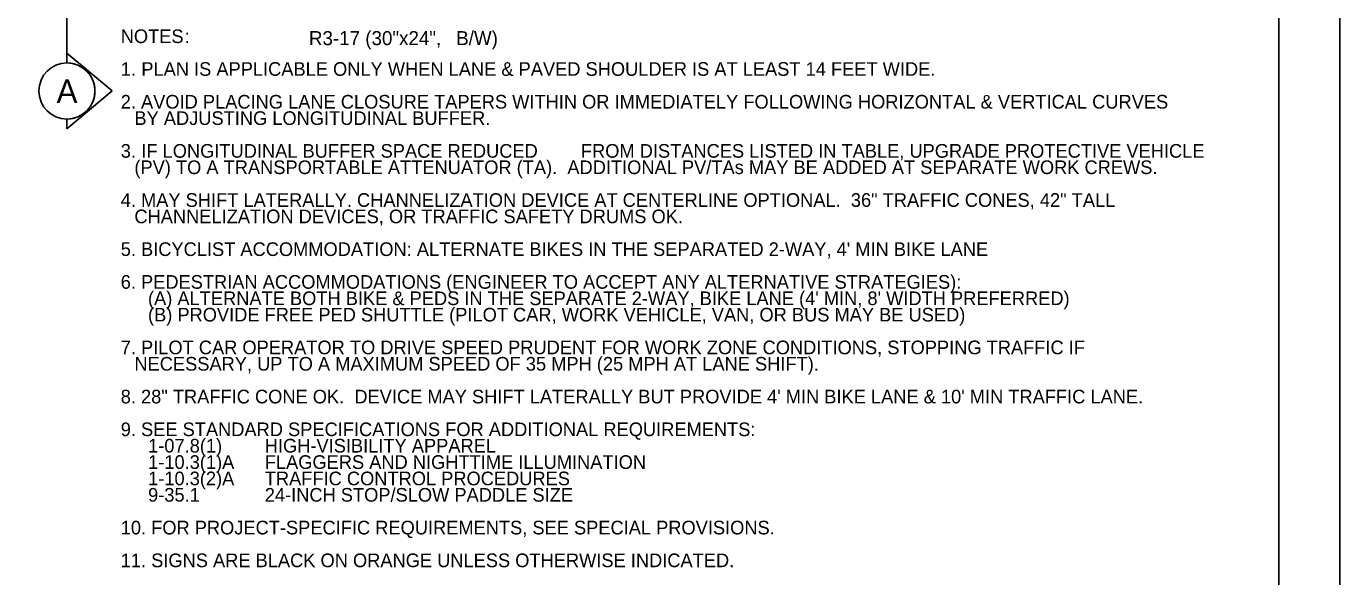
# Model space of a CAD drawing. Extents: x 99999.1 to 100095.7, y 99995 to 100010.7.
# Drawn here: x 100049.33 to 100056.06, y 100002.81 to 100005.64 of the extents above; entities that cross this region are included whole.
import ezdxf

# ---------------------------------------------------------------- set-up
doc = ezdxf.new("R2010")
doc.units = 0
for name, color, linetype in [('SH_GI_GeneralNotesBodyText', 7, 'Continuous'), ('SH_GI_PlotLimits', 7, 'Continuous'), ('SH_GI_SectionCut', 7, 'Continuous'), ('SH_GI_SheetBorder', 7, 'Continuous'), ('TR_WZ_WorkZoneDetails', 7, 'Continuous')]:
    doc.layers.add(name, color=color, linetype=linetype)

msp = doc.modelspace()

# ---------------------------------------------------------------- linework, layer by layer
at = {"layer": 'SH_GI_PlotLimits'}
msp.add_lwpolyline([(100039.0625, 99999.6875), (100056.0625, 99999.6875), (100056.0625, 100010.6875), (100039.0625, 100010.6875)], close=True, dxfattribs=at)
at = {"layer": 'SH_GI_SectionCut'}
for p, q in [((100049.5338, 100007.7396), (100049.5338, 100005.4996)), ((100049.5337, 100005.4996), (100049.5337, 100005.4487)), ((100049.7664, 100005.3048), (100049.5337, 100005.4996)), ((100049.5337, 100005.1099), (100049.7664, 100005.3048)), ((100049.5337, 100005.1608), (100049.5337, 100005.1099))]:
    msp.add_line(p, q, dxfattribs=at)
msp.add_circle((100049.5338, 100005.3048), 0.144, dxfattribs=at)
msp.add_arc((100049.5338, 100005.3048), 0.144, 269.99779, 90.00221, dxfattribs=at)
at = {"layer": 'SH_GI_SheetBorder'}
msp.add_line((100055.75, 100010.375), (100055.75, 100000), dxfattribs=at)

# ---------------------------------------------------------------- texts
at = {"layer": 'SH_GI_GeneralNotesBodyText'}
for s, p in [('NOTES', (100049.8098, 100005.5506)), (':', (100050.1373, 100005.5506)), ('1. ', (100049.8098, 100005.3826)), ('PLAN IS APPLICABLE ONLY WHEN LANE & PAVED SHOULDER IS AT LEAST 14 FEET WIDE.', (100049.9155, 100005.3826)), ('2. AVOID PLACING LANE CLOSURE TAPERS WITHIN OR IMMEDIATELY FOLLOWING HORIZONTAL & VERTICAL CURVES ', (100049.8098, 100005.2146)), ('BY ADJUSTING LONGITUDINAL BUFFER.', (100049.88, 100005.1306)), ('3. ', (100049.8098, 100004.9626)), ('IF LONGITUDINAL BUFFER SPACE REDUCED', (100049.9155, 100004.9626)), (' FROM DISTANCES LISTED IN TABLE, UPGRADE PROTECTIVE VEHICLE ', (100052.1442, 100004.9626)), ('(PV) TO A TRANSPORTABLE ATTENUATOR (TA).  ADDITIONAL PV/TAs MAY BE ADDED AT SEPARATE WORK CREWS.', (100049.88, 100004.8786)), ('4. MAY SHIFT LATERALLY. CHANNELIZATION DEVICE AT CENTERLINE OPTIONAL.  36" TRAFFIC CONES, 42" TALL ', (100049.8098, 100004.7106)), ('CHANNELIZATION DEVICES, OR TRAFFIC SAFETY DRUMS OK.', (100049.88, 100004.6266)), ("5. BICYCLIST ACCOMMODATION: ALTERNATE BIKES IN THE SEPARATED 2-WAY, 4' MIN BIKE LANE", (100049.8098, 100004.4586)), ('6. PEDESTRIAN ACCOMMODATIONS (ENGINEER TO ACCEPT ANY ALTERNATIVE STRATEGIES):', (100049.8098, 100004.2906)), ("(A) ALTERNATE BOTH BIKE & PEDS IN THE SEPARATE 2-WAY, BIKE LANE (4' MIN, 8' WIDTH PREFERRED)", (100049.9498, 100004.2066)), ('(B) PROVIDE FREE PED SHUTTLE (PILOT CAR, WORK VEHICLE, VAN, OR BUS MAY BE USED)', (100049.9498, 100004.1226)), ('7. PILOT CAR OPERATOR TO DRIVE SPEED PRUDENT FOR WORK ZONE CONDITIONS, STOPPING TRAFFIC IF ', (100049.8098, 100003.9546)), ('NECESSARY, UP TO A MAXIMUM SPEED OF 35 MPH (25 MPH AT LANE SHIFT).', (100049.88, 100003.8706)), ('8. 28" TRAFFIC CONE OK.  DEVICE MAY SHIFT LATERALLY BUT PROVIDE 4\' MIN BIKE LANE & 10\' MIN TRAFFIC LANE.', (100049.8098, 100003.7026)), ('9. SEE STANDARD SPECIFICATIONS FOR ADDITIONAL REQUIREMENTS:', (100049.8098, 100003.5346)), ('1-07.8(1) ', (100049.9502, 100003.4506)), ('HIGH-VISIBILITY APPAREL', (100050.5487, 100003.4506)), ('1-10.3(1)A ', (100049.9502, 100003.3666)), ('FLAGGERS AND NIGHTTIME ILLUMINATION', (100050.5487, 100003.3666)), ('1-10.3(2)A', (100049.9502, 100003.2826)), ('TRAFFIC CONTROL PROCEDURES', (100050.5487, 100003.2826)), ('9-35.1', (100049.9502, 100003.1986)), ('24-INCH STOP/SLOW PADDLE SIZE', (100050.5487, 100003.1986)), ('10. FOR PROJECT-SPECIFIC REQUIREMENTS, SEE SPECIAL PROVISIONS.', (100049.8098, 100003.0306)), ('11. SIGNS ARE BLACK ON ORANGE UNLESS OTHERWISE INDICATED.', (100049.8098, 100002.8626))]:
    msp.add_text(s, height=0.07, rotation=360, dxfattribs=at).set_placement(p)
at = {"layer": 'SH_GI_SectionCut'}
msp.add_text('A', height=0.12, rotation=0.00995, dxfattribs=at).set_placement((100049.4809, 100005.2439))
at = {"layer": 'TR_WZ_WorkZoneDetails'}
for s, p in [('R3-17 (30"x24",', (100050.7752, 100005.5399)), ('B/W)', (100051.5306, 100005.5399))]:
    msp.add_text(s, height=0.072, rotation=360, dxfattribs=at).set_placement(p)

doc.saveas('drawing.dxf')
